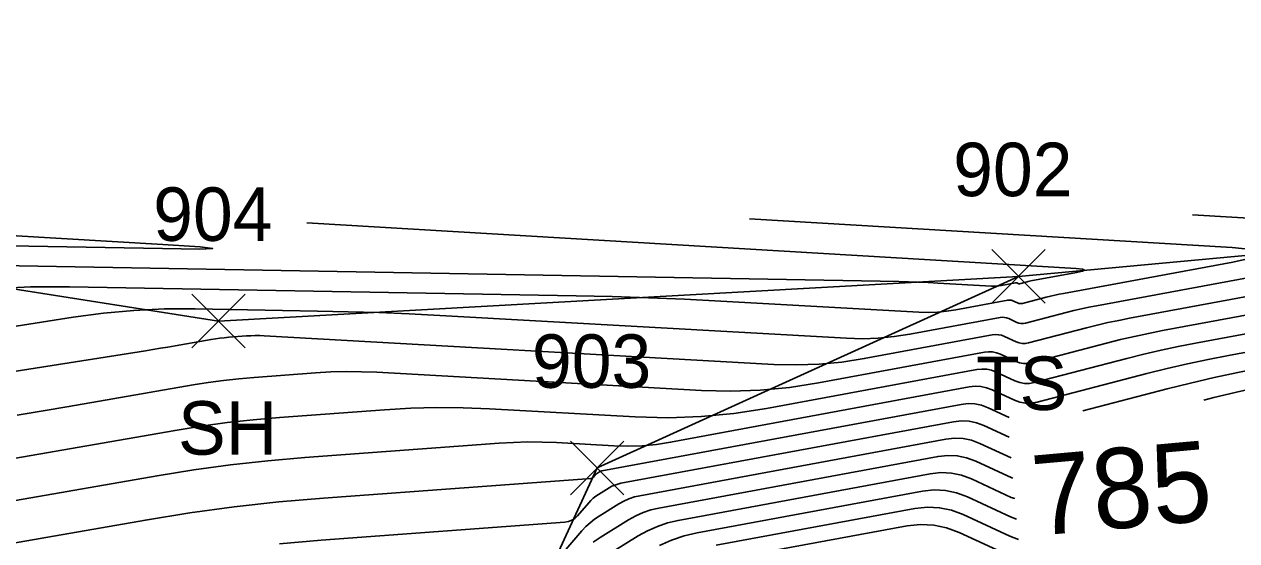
# Model space of a CAD drawing. Extents: x 1650836 to 1652450, y 332578 to 333908.
# Drawn here: x 1652155.83 to 1652201.18, y 332883.6 to 332902.93 of the extents above; entities that cross this region are included whole.
import ezdxf

# ---------------------------------------------------------------- set-up
doc = ezdxf.new("R2010")
doc.units = 0
for name, color, linetype in [('L_A', 7, 'Continuous'), ('L_I', 7, 'Continuous'), ('L_TIC', 7, 'Continuous'), ('LELB', 7, 'Continuous'), ('LSOGCMA', 7, 'Continuous'), ('LSOGCMA_T', 7, 'Continuous'), ('LSOGCMI', 7, 'Continuous'), ('LSOGP', 7, 'Continuous')]:
    doc.layers.add(name, color=color, linetype=linetype)

msp = doc.modelspace()

# ---------------------------------------------------------------- linework, layer by layer
at = {"layer": 'L_TIC'}
for points in [[(1652192.017, 332892.494), (1652194.017, 332894.494)], [(1652194.017, 332892.494), (1652192.017, 332894.494)], [(1652162.094, 332890.822), (1652164.094, 332892.822)], [(1652164.094, 332890.822), (1652162.094, 332892.822)], [(1652176.262, 332885.323), (1652178.262, 332887.323)], [(1652178.262, 332885.323), (1652176.262, 332887.323)], [(1652176.262, 332885.323), (1652178.262, 332887.323)], [(1652178.262, 332885.323), (1652176.262, 332887.323)]]:
    msp.add_lwpolyline(points, dxfattribs=at)
at = {"layer": 'LELB'}
for points in [[(1652284.715, 332848.326), (1652266.979, 332860.629), (1652252.966, 332867.026), (1652234.442, 332886.186), (1652219.944, 332895.981), (1652193.017, 332893.494), (1652177.262, 332886.323)], [(1652165.686, 332861.189), (1652177.262, 332886.323)]]:
    msp.add_lwpolyline(points, dxfattribs=at)
at = {"layer": 'LSOGCMA'}
for points in [[(1652207.93, 332895.297), (1652199.524, 332895.797)], [(1652152.363, 332891.131), (1652157.667, 332891.964), (1652158.8, 332892.117), (1652159.936, 332892.22), (1652161.076, 332892.274), (1652162.219, 332892.279), (1652166.799, 332892.197), (1652167.944, 332892.172), (1652169.089, 332892.135), (1652170.233, 332892.087), (1652171.376, 332892.029), (1652186.585, 332891.178), (1652187.182, 332891.162), (1652187.777, 332891.182), (1652188.37, 332891.238), (1652188.961, 332891.329), (1652192.33, 332891.953), (1652192.413, 332891.963), (1652192.494, 332891.959), (1652192.574, 332891.942), (1652192.652, 332891.913), (1652192.96, 332891.77), (1652193.038, 332891.741), (1652193.117, 332891.727), (1652193.198, 332891.727), (1652193.279, 332891.741), (1652194.806, 332892.139), (1652195.088, 332892.21), (1652195.372, 332892.276), (1652195.656, 332892.336), (1652195.942, 332892.392), (1652207.972, 332894.619)], [(1652192.945, 332884.414), (1652192.721, 332884.497), (1652191.11, 332885.245), (1652190.704, 332885.398), (1652190.288, 332885.485), (1652189.865, 332885.504), (1652189.432, 332885.457), (1652181.002, 332883.895), (1652180.515, 332883.782), (1652180.044, 332883.625), (1652179.591, 332883.424)]]:
    msp.add_lwpolyline(points, dxfattribs=at)
at = {"layer": 'LSOGCMI'}
for points in [[(1652217.681, 332895.724), (1652197.176, 332891.927), (1652196.769, 332891.848), (1652196.365, 332891.762), (1652195.962, 332891.668), (1652195.56, 332891.567), (1652193.39, 332891.001), (1652193.274, 332890.981), (1652193.159, 332890.981), (1652193.047, 332891.002), (1652192.936, 332891.042), (1652192.498, 332891.246), (1652192.387, 332891.288), (1652192.274, 332891.311), (1652192.158, 332891.317), (1652192.04, 332891.304), (1652187.25, 332890.417), (1652186.41, 332890.287), (1652185.568, 332890.208), (1652184.721, 332890.179), (1652183.872, 332890.201), (1652164.805, 332891.268), (1652164.639, 332891.275), (1652164.473, 332891.276), (1652164.307, 332891.272), (1652164.142, 332891.262), (1652163.479, 332891.213), (1652163.314, 332891.199), (1652163.149, 332891.18), (1652162.984, 332891.158), (1652162.82, 332891.132), (1652161.479, 332890.898), (1652161.2, 332890.85), (1652160.922, 332890.803), (1652160.643, 332890.758), (1652160.365, 332890.713), (1652152.502, 332889.478)], [(1652149.84, 332895.35), (1652161.012, 332894.685), (1652162.408, 332894.593), (1652162.873, 332894.536), (1652162.405, 332894.515), (1652161.006, 332894.53), (1652144.557, 332894.822)], [(1652166.402, 332895.499), (1652195.18, 332893.786), (1652195.409, 332893.764), (1652195.487, 332893.731), (1652195.414, 332893.69), (1652195.189, 332893.639), (1652193.475, 332893.321), (1652193.43, 332893.313), (1652193.386, 332893.303), (1652193.341, 332893.293), (1652193.297, 332893.282), (1652193.058, 332893.219), (1652193.045, 332893.217), (1652193.033, 332893.217), (1652193.02, 332893.219), (1652193.008, 332893.224), (1652192.96, 332893.246), (1652192.948, 332893.251), (1652192.935, 332893.254), (1652192.923, 332893.254), (1652192.91, 332893.253), (1652192.382, 332893.155), (1652192.29, 332893.141), (1652192.197, 332893.132), (1652192.104, 332893.129), (1652192.01, 332893.131), (1652190.003, 332893.244), (1652189.637, 332893.262), (1652189.272, 332893.278), (1652188.905, 332893.289), (1652188.539, 332893.298), (1652152.126, 332893.945)], [(1652155.571, 332888.294), (1652156.535, 332888.456), (1652157.499, 332888.622), (1652162.146, 332889.431), (1652162.714, 332889.523), (1652163.283, 332889.601), (1652163.854, 332889.664), (1652164.427, 332889.714), (1652166.722, 332889.883), (1652167.296, 332889.916), (1652167.87, 332889.931), (1652168.445, 332889.927), (1652169.019, 332889.904), (1652181.159, 332889.225), (1652182.261, 332889.196), (1652183.358, 332889.233), (1652184.451, 332889.335), (1652185.539, 332889.504), (1652191.751, 332890.654), (1652191.903, 332890.671), (1652192.053, 332890.664), (1652192.2, 332890.633), (1652192.343, 332890.579), (1652192.912, 332890.315), (1652193.056, 332890.262), (1652193.202, 332890.236), (1652193.35, 332890.236), (1652193.5, 332890.262), (1652196.314, 332890.996), (1652196.835, 332891.127), (1652197.358, 332891.248), (1652197.882, 332891.36), (1652198.409, 332891.462), (1652219.623, 332895.39)], [(1652201.854, 332894.49), (1652201.006, 332894.574), (1652182.963, 332895.648)], [(1652151.26, 332885.952), (1652161.472, 332887.731), (1652162.443, 332887.888), (1652163.418, 332888.021), (1652164.395, 332888.129), (1652165.375, 332888.214), (1652169.303, 332888.504), (1652170.285, 332888.561), (1652171.268, 332888.586), (1652172.25, 332888.579), (1652173.233, 332888.54), (1652178.685, 332888.235), (1652179.919, 332888.202), (1652181.149, 332888.244), (1652182.373, 332888.359), (1652183.593, 332888.547), (1652191.461, 332890.005), (1652191.648, 332890.025), (1652191.832, 332890.017), (1652192.013, 332889.979), (1652192.189, 332889.912), (1652192.888, 332889.588), (1652193.065, 332889.523), (1652193.244, 332889.49), (1652193.426, 332889.49), (1652193.611, 332889.523), (1652197.069, 332890.424), (1652197.708, 332890.585), (1652198.351, 332890.734), (1652198.995, 332890.872), (1652199.643, 332890.997), (1652219.205, 332894.62)], [(1652218.787, 332893.849), (1652200.877, 332890.533), (1652200.109, 332890.383), (1652199.344, 332890.22), (1652198.582, 332890.043), (1652197.823, 332889.853), (1652193.721, 332888.783), (1652193.502, 332888.745), (1652193.286, 332888.745), (1652193.074, 332888.784), (1652192.864, 332888.861), (1652192.035, 332889.246), (1652191.826, 332889.325), (1652191.612, 332889.369), (1652191.394, 332889.379), (1652191.171, 332889.355), (1652180.005, 332887.287), (1652179.477, 332887.205), (1652178.946, 332887.155), (1652178.413, 332887.137), (1652177.879, 332887.151), (1652175.736, 332887.271), (1652175.2, 332887.292), (1652174.665, 332887.296), (1652174.129, 332887.283), (1652173.594, 332887.252), (1652166.324, 332886.714), (1652164.936, 332886.595), (1652163.552, 332886.441), (1652162.172, 332886.253), (1652160.797, 332886.03), (1652147.04, 332883.634)], [(1652154.612, 332893.031), (1652156.067, 332893.1), (1652157.526, 332893.105), (1652176.475, 332892.769), (1652177.827, 332892.738), (1652179.18, 332892.695), (1652180.532, 332892.639), (1652181.883, 332892.569), (1652189.298, 332892.155), (1652189.643, 332892.146), (1652189.987, 332892.157), (1652190.33, 332892.189), (1652190.672, 332892.242), (1652192.62, 332892.603), (1652192.668, 332892.608), (1652192.715, 332892.606), (1652192.761, 332892.597), (1652192.806, 332892.58), (1652192.984, 332892.497), (1652193.029, 332892.48), (1652193.075, 332892.472), (1652193.122, 332892.472), (1652193.169, 332892.48), (1652194.051, 332892.71), (1652194.215, 332892.751), (1652194.379, 332892.789), (1652194.543, 332892.824), (1652194.709, 332892.857), (1652201.04, 332894.029), (1652201.871, 332894.217)], [(1652195.425, 332888.459), (1652198.577, 332889.281), (1652199.455, 332889.502), (1652200.337, 332889.706), (1652201.222, 332889.895), (1652202.11, 332890.068), (1652218.37, 332893.078), (1652219.251, 332893.188), (1652220.125, 332893.187), (1652220.992, 332893.078), (1652221.853, 332892.859), (1652226.994, 332891.218)], [(1652199.958, 332888.867), (1652200.328, 332888.96), (1652201.33, 332889.193), (1652202.335, 332889.407), (1652203.344, 332889.603), (1652217.952, 332892.308), (1652219.067, 332892.446), (1652220.173, 332892.446), (1652221.271, 332892.307), (1652222.359, 332892.03), (1652228.866, 332889.953)], [(1652148.533, 332882.311), (1652160.364, 332884.372), (1652162.022, 332884.64), (1652163.686, 332884.867), (1652165.354, 332885.052), (1652167.028, 332885.197), (1652177.03, 332885.936), (1652177.057, 332885.941), (1652177.081, 332885.95), (1652177.103, 332885.964), (1652177.122, 332885.983), (1652177.202, 332886.075), (1652177.217, 332886.092), (1652177.234, 332886.107), (1652177.251, 332886.121), (1652177.27, 332886.134), (1652177.347, 332886.182), (1652177.367, 332886.193), (1652177.387, 332886.202), (1652177.408, 332886.209), (1652177.43, 332886.214), (1652190.881, 332888.705), (1652191.139, 332888.733), (1652191.391, 332888.722), (1652191.639, 332888.67), (1652191.881, 332888.579), (1652192.671, 332888.212)], [(1652165.376, 332883.486), (1652166.94, 332883.621), (1652176.045, 332884.294), (1652176.185, 332884.317), (1652176.312, 332884.366), (1652176.427, 332884.439), (1652176.529, 332884.538), (1652176.947, 332885.024), (1652177.028, 332885.111), (1652177.114, 332885.191), (1652177.207, 332885.264), (1652177.305, 332885.33), (1652177.709, 332885.581), (1652177.812, 332885.639), (1652177.919, 332885.686), (1652178.029, 332885.723), (1652178.144, 332885.75), (1652190.592, 332888.056), (1652190.884, 332888.088), (1652191.171, 332888.074), (1652191.452, 332888.016), (1652191.727, 332887.912), (1652192.67, 332887.474)], [(1652192.74, 332886.704), (1652191.573, 332887.245), (1652191.265, 332887.361), (1652190.95, 332887.427), (1652190.629, 332887.442), (1652190.302, 332887.406), (1652178.859, 332885.286), (1652178.651, 332885.238), (1652178.45, 332885.171), (1652178.256, 332885.085), (1652178.07, 332884.981), (1652177.339, 332884.526), (1652177.162, 332884.406), (1652176.995, 332884.274), (1652176.839, 332884.129), (1652176.693, 332883.973), (1652175.935, 332883.093)], [(1652192.808, 332885.937), (1652192.769, 332885.952), (1652191.419, 332886.578), (1652191.078, 332886.707), (1652190.73, 332886.78), (1652190.374, 332886.796), (1652190.012, 332886.756), (1652179.573, 332884.823), (1652179.272, 332884.753), (1652178.981, 332884.655), (1652178.701, 332884.531), (1652178.432, 332884.38), (1652177.374, 332883.722), (1652177.117, 332883.549)], [(1652192.877, 332885.176), (1652192.745, 332885.225), (1652191.265, 332885.912), (1652190.891, 332886.053), (1652190.509, 332886.132), (1652190.119, 332886.15), (1652189.722, 332886.107), (1652180.287, 332884.359), (1652179.893, 332884.267), (1652179.513, 332884.14), (1652179.146, 332883.978), (1652178.793, 332883.78), (1652177.408, 332882.918)], [(1652193.014, 332883.653), (1652192.697, 332883.77), (1652190.956, 332884.578), (1652190.517, 332884.744), (1652190.068, 332884.837), (1652189.61, 332884.858), (1652189.143, 332884.807), (1652181.716, 332883.432)], [(1652182.43, 332882.968), (1652188.853, 332884.158), (1652189.355, 332884.213), (1652189.847, 332884.19), (1652190.33, 332884.089), (1652190.802, 332883.911), (1652192.673, 332883.043)]]:
    msp.add_lwpolyline(points, dxfattribs=at)
at = {"layer": 'LSOGP'}
msp.add_lwpolyline([(1652322.392, 332778.396), (1652286.244, 332816.269), (1652278.684, 332833.467), (1652279.741, 332838.109), (1652281.376, 332840.252), (1652284.715, 332848.326), (1652266.979, 332860.629), (1652252.966, 332867.026), (1652234.442, 332886.186), (1652219.944, 332895.981), (1652193.017, 332893.494), (1652163.094, 332891.822), (1652141.158, 332895.272), (1652101.604, 332894.697), (1652074.965, 332899.016), (1652042.229, 332910.088), (1652009.557, 332917.982), (1651992.258, 332920.35), (1651945.495, 332936.417)], dxfattribs=at)

# ---------------------------------------------------------------- texts
at = {"layer": 'L_A'}
for s, p in [('TS', (1652191.427, 332888.494)), ('SH', (1652161.582, 332886.822))]:
    msp.add_text(s, height=2, dxfattribs=at).set_placement(p)
at = {"layer": 'L_I'}
for s, p in [('902', (1652190.576, 332896.494)), ('904', (1652160.653, 332894.822)), ('903', (1652174.821, 332889.323)), ('903', (1652174.821, 332889.323))]:
    msp.add_text(s, height=2, dxfattribs=at).set_placement(p)
at = {"layer": 'LSOGCMA_T'}
msp.add_text('785', height=3, rotation=5.1388, dxfattribs=at).set_placement((1652193.678, 332883.784))

doc.saveas('drawing.dxf')
